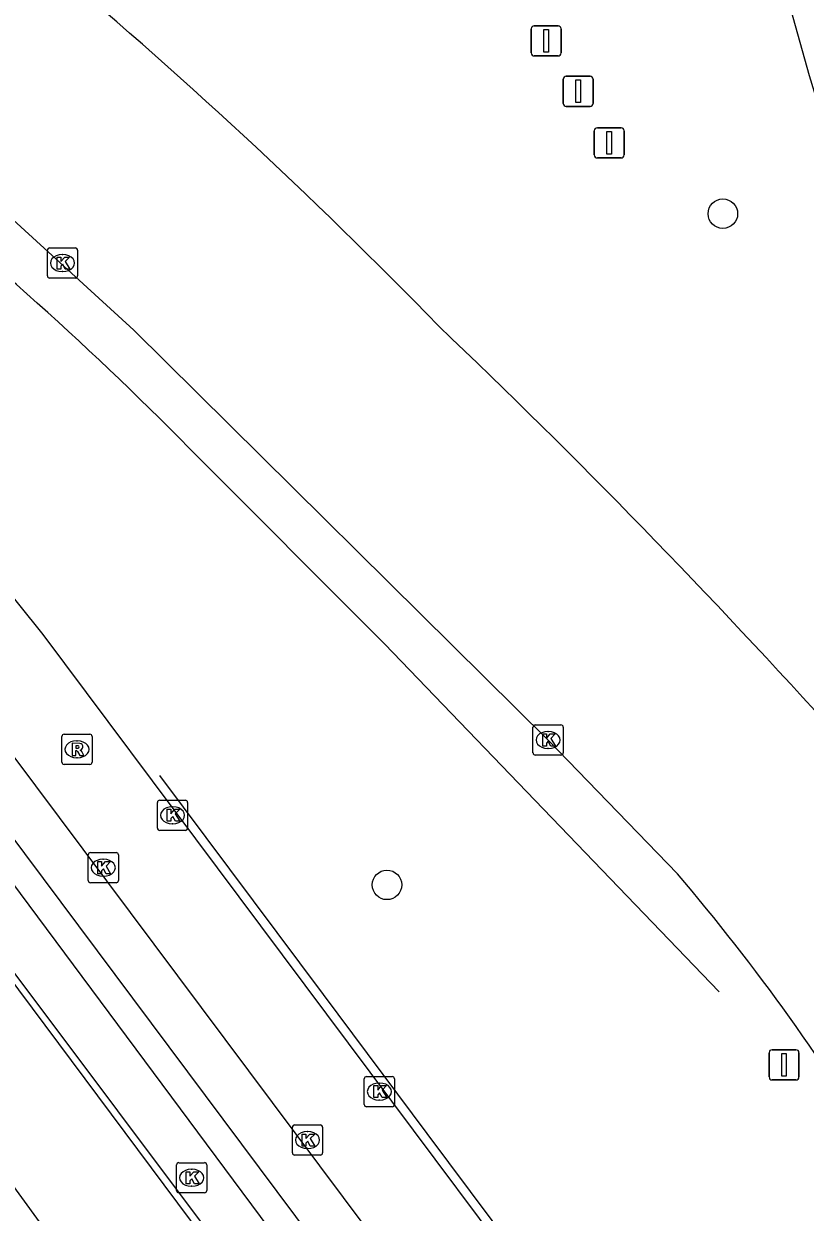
# Model space of a CAD drawing. Extents: x 161477 to 163040, y 383680 to 384868.
# Drawn here: x 162881.12 to 162907.02, y 384123.99 to 384163.4 of the extents above; entities that cross this region are included whole.
import ezdxf

# ---------------------------------------------------------------- set-up
doc = ezdxf.new("R2010")
doc.units = 0
for name, color, linetype in [('IMGEO_Berm_groen', 7, 'Continuous'), ('IMGEO_Boom', 7, 'Continuous'), ('IMGEO_Damwand', 7, 'Continuous'), ('IMGEO_Fietspad_gesloten', 7, 'Continuous'), ('IMGEO_Greppel_droge_sloot', 7, 'Continuous'), ('IMGEO_Hek', 7, 'Continuous'), ('IMGEO_Kolk', 7, 'Continuous'), ('IMGEO_Rijbaan_regionaal_gesloten', 7, 'Continuous'), ('IMGEO_Rioolput', 7, 'Continuous'), ('IMGEO_Verkeersbordpaal', 7, 'Continuous'), ('IMGEO_Vlaggenmast', 7, 'Continuous'), ('IMGEO_Voetpad_open', 7, 'Continuous')]:
    doc.layers.add(name, color=color, linetype=linetype)

msp = doc.modelspace()

# ---------------------------------------------------------------- linework, layer by layer
at = {"layer": 'IMGEO_Berm_groen'}
for points in [[(162905.075, 384098.982), (162873.063, 384141.95), (162869.641, 384145.516), (162866.447, 384148.545), (162861.93, 384152.448), (162861.019, 384154.754), (162861.21, 384155.099)], [(162852.254, 384152.905), (162859.064, 384148.322), (162861.519, 384146.513), (162867.609, 384141.183), (162873.086, 384135.255), (162876.02, 384131.389), (162904.482, 384092.204), (162906.049, 384090.74), (162911.015, 384086.099), (162945.826, 384034.431), (162947.978, 384036.222)]]:
    msp.add_lwpolyline(points, dxfattribs=at)
at = {"layer": 'IMGEO_Boom'}
for centre in [(162904.296, 384157.104), (162893.161, 384134.845)]:
    msp.add_circle(centre, 0.489, dxfattribs=at)
at = {"layer": 'IMGEO_Damwand'}
msp.add_lwpolyline([(162912.498, 384102.495), (162908.856, 384107.373), (162905.715, 384111.58), (162902.34, 384116.101), (162898.087, 384121.796), (162894.497, 384126.604), (162891.054, 384131.215), (162885.633, 384138.476)], dxfattribs=at)
at = {"layer": 'IMGEO_Fietspad_gesloten'}
for points in [[(162936.676, 384069.611), (162881.766, 384143.154), (162879.249, 384146.276), (162877.908, 384147.651)], [(162954.425, 384040.799), (162937.22, 384063.568), (162878.377, 384142.332)]]:
    msp.add_lwpolyline(points, dxfattribs=at)
at = {"layer": 'IMGEO_Greppel_droge_sloot'}
for points in [[(162906.331, 384100.164), (162902.514, 384105.609), (162878.641, 384137.748)], [(162877.219, 384136.709), (162905.206, 384099.337)]]:
    msp.add_lwpolyline(points, dxfattribs=at)
at = {"layer": 'IMGEO_Hek'}
msp.add_lwpolyline([(162886.61, 384149.332), (162893.081, 384142.84), (162904.169, 384131.304)], dxfattribs=at)
msp.add_arc((162805.337, 384069.191), 114.14, 44.59828, 52.0545, dxfattribs=at)
at = {"layer": 'IMGEO_Kolk'}
for p, q in [((162881.907, 384155.041), (162881.907, 384155.893)), ((162881.982, 384155.967), (162882.834, 384155.967)), ((162882.395, 384155.747), (162882.42, 384155.747)), ((162882.908, 384155.893), (162882.908, 384155.041)), ((162882.834, 384154.967), (162881.982, 384154.967)), ((162882.418, 384155.187), (162882.393, 384155.187)), ((162898.002, 384139.224), (162898.002, 384140.076)), ((162898.077, 384140.15), (162898.929, 384140.15)), ((162898.49, 384139.93), (162898.515, 384139.93)), ((162899.003, 384140.076), (162899.003, 384139.224)), ((162898.929, 384139.15), (162898.077, 384139.15)), ((162898.513, 384139.37), (162898.488, 384139.37)), ((162885.555, 384136.728), (162885.555, 384137.58)), ((162885.63, 384137.654), (162886.482, 384137.654)), ((162886.556, 384137.58), (162886.556, 384136.728)), ((162886.043, 384137.434), (162886.068, 384137.434)), ((162886.066, 384136.874), (162886.041, 384136.874)), ((162886.482, 384136.654), (162885.63, 384136.654)), ((162883.333, 384135.916), (162884.185, 384135.916)), ((162883.258, 384134.99), (162883.258, 384135.842)), ((162883.746, 384135.696), (162883.771, 384135.696)), ((162884.259, 384135.842), (162884.259, 384134.99)), ((162883.769, 384135.136), (162883.744, 384135.136)), ((162884.185, 384134.916), (162883.333, 384134.916)), ((162892.411, 384127.564), (162892.411, 384128.416)), ((162892.486, 384128.49), (162893.338, 384128.49)), ((162893.412, 384128.416), (162893.412, 384127.564)), ((162892.899, 384128.27), (162892.924, 384128.27)), ((162892.922, 384127.71), (162892.897, 384127.71)), ((162893.338, 384127.49), (162892.486, 384127.49)), ((162890.103, 384126.883), (162890.955, 384126.883)), ((162890.028, 384125.957), (162890.028, 384126.809)), ((162890.516, 384126.663), (162890.541, 384126.663)), ((162891.029, 384126.809), (162891.029, 384125.957)), ((162890.539, 384126.103), (162890.514, 384126.103)), ((162886.264, 384125.633), (162887.116, 384125.633)), ((162890.955, 384125.883), (162890.103, 384125.883)), ((162886.189, 384124.707), (162886.189, 384125.559)), ((162886.677, 384125.413), (162886.702, 384125.413)), ((162887.19, 384125.559), (162887.19, 384124.707)), ((162886.7, 384124.853), (162886.675, 384124.853)), ((162887.116, 384124.633), (162886.264, 384124.633))]:
    msp.add_line(p, q, dxfattribs=at)
for points in [[(162881.907, 384155.041), (162881.907, 384155.893)], [(162881.982, 384155.967), (162882.834, 384155.967)], [(162882.228, 384155.667), (162882.351, 384155.667), (162882.351, 384155.516), (162882.481, 384155.667), (162882.645, 384155.667), (162882.499, 384155.516), (162882.652, 384155.267), (162882.5, 384155.267), (162882.415, 384155.431), (162882.351, 384155.364), (162882.351, 384155.267), (162882.228, 384155.267), (162882.228, 384155.667)], [(162882.908, 384155.893), (162882.908, 384155.041)], [(162882.834, 384154.967), (162881.982, 384154.967)], [(162898.002, 384139.224), (162898.002, 384140.076)], [(162898.077, 384140.15), (162898.929, 384140.15)], [(162898.323, 384139.85), (162898.446, 384139.85), (162898.446, 384139.699), (162898.576, 384139.85), (162898.74, 384139.85), (162898.594, 384139.699), (162898.747, 384139.45), (162898.595, 384139.45), (162898.51, 384139.614), (162898.446, 384139.547), (162898.446, 384139.45), (162898.323, 384139.45), (162898.323, 384139.85)], [(162899.003, 384140.076), (162899.003, 384139.224)], [(162898.929, 384139.15), (162898.077, 384139.15)], [(162885.555, 384136.728), (162885.555, 384137.58)], [(162885.63, 384137.654), (162886.482, 384137.654)], [(162886.556, 384137.58), (162886.556, 384136.728)], [(162885.876, 384137.354), (162885.999, 384137.354), (162885.999, 384137.203), (162886.129, 384137.354), (162886.293, 384137.354), (162886.147, 384137.203), (162886.3, 384136.954), (162886.148, 384136.954), (162886.063, 384137.118), (162885.999, 384137.051), (162885.999, 384136.954), (162885.876, 384136.954), (162885.876, 384137.354)], [(162886.482, 384136.654), (162885.63, 384136.654)], [(162883.333, 384135.916), (162884.185, 384135.916)], [(162883.258, 384134.99), (162883.258, 384135.842)], [(162883.579, 384135.616), (162883.702, 384135.616), (162883.702, 384135.465), (162883.832, 384135.616), (162883.996, 384135.616), (162883.85, 384135.465), (162884.003, 384135.216), (162883.851, 384135.216), (162883.766, 384135.38), (162883.702, 384135.313), (162883.702, 384135.216), (162883.579, 384135.216), (162883.579, 384135.616)], [(162884.259, 384135.842), (162884.259, 384134.99)], [(162884.185, 384134.916), (162883.333, 384134.916)], [(162892.411, 384127.564), (162892.411, 384128.416)], [(162892.486, 384128.49), (162893.338, 384128.49)], [(162893.412, 384128.416), (162893.412, 384127.564)], [(162892.732, 384128.19), (162892.855, 384128.19), (162892.855, 384128.039), (162892.985, 384128.19), (162893.149, 384128.19), (162893.003, 384128.039), (162893.156, 384127.79), (162893.004, 384127.79), (162892.919, 384127.954), (162892.855, 384127.887), (162892.855, 384127.79), (162892.732, 384127.79), (162892.732, 384128.19)], [(162893.338, 384127.49), (162892.486, 384127.49)], [(162890.103, 384126.883), (162890.955, 384126.883)], [(162890.028, 384125.957), (162890.028, 384126.809)], [(162890.349, 384126.583), (162890.472, 384126.583), (162890.472, 384126.432), (162890.602, 384126.583), (162890.766, 384126.583), (162890.62, 384126.432), (162890.773, 384126.183), (162890.621, 384126.183), (162890.536, 384126.347), (162890.472, 384126.28), (162890.472, 384126.183), (162890.349, 384126.183), (162890.349, 384126.583)], [(162891.029, 384126.809), (162891.029, 384125.957)], [(162886.264, 384125.633), (162887.116, 384125.633)], [(162890.955, 384125.883), (162890.103, 384125.883)], [(162886.189, 384124.707), (162886.189, 384125.559)], [(162886.51, 384125.333), (162886.633, 384125.333), (162886.633, 384125.182), (162886.763, 384125.333), (162886.927, 384125.333), (162886.781, 384125.182), (162886.934, 384124.933), (162886.782, 384124.933), (162886.697, 384125.097), (162886.633, 384125.03), (162886.633, 384124.933), (162886.51, 384124.933), (162886.51, 384125.333)], [(162887.19, 384125.559), (162887.19, 384124.707)], [(162887.116, 384124.633), (162886.264, 384124.633)]]:
    msp.add_lwpolyline(points, dxfattribs=at)
for centre, start, end in [((162881.984, 384155.891), 91.552, 178.448), ((162881.984, 384155.891), 91.552, 178.448), ((162882.832, 384155.891), 1.552, 88.448), ((162882.832, 384155.891), 1.552, 88.448), ((162881.984, 384155.043), 181.552, 268.448), ((162881.984, 384155.043), 181.552, 268.448), ((162882.832, 384155.043), 271.552, 358.448), ((162882.832, 384155.043), 271.552, 358.448), ((162898.079, 384140.074), 91.552, 178.448), ((162898.079, 384140.074), 91.552, 178.448), ((162898.927, 384140.074), 1.552, 88.448), ((162898.927, 384140.074), 1.552, 88.448), ((162898.079, 384139.226), 181.552, 268.448), ((162898.079, 384139.226), 181.552, 268.448), ((162898.927, 384139.226), 271.552, 358.448), ((162898.927, 384139.226), 271.552, 358.448), ((162885.632, 384137.578), 91.552, 178.448), ((162885.632, 384137.578), 91.552, 178.448), ((162886.48, 384137.578), 1.552, 88.448), ((162886.48, 384137.578), 1.552, 88.448), ((162885.632, 384136.73), 181.552, 268.448), ((162885.632, 384136.73), 181.552, 268.448), ((162886.48, 384136.73), 271.552, 358.448), ((162886.48, 384136.73), 271.552, 358.448), ((162883.335, 384135.84), 91.552, 178.448), ((162883.335, 384135.84), 91.552, 178.448), ((162884.183, 384135.84), 1.552, 88.448), ((162884.183, 384135.84), 1.552, 88.448), ((162883.335, 384134.992), 181.552, 268.448), ((162883.335, 384134.992), 181.552, 268.448), ((162884.183, 384134.992), 271.552, 358.448), ((162884.183, 384134.992), 271.552, 358.448), ((162892.488, 384128.414), 91.552, 178.448), ((162892.488, 384128.414), 91.552, 178.448), ((162893.336, 384128.414), 1.552, 88.448), ((162893.336, 384128.414), 1.552, 88.448), ((162892.488, 384127.566), 181.552, 268.448), ((162892.488, 384127.566), 181.552, 268.448), ((162893.336, 384127.566), 271.552, 358.448), ((162893.336, 384127.566), 271.552, 358.448), ((162890.105, 384126.807), 91.552, 178.448), ((162890.105, 384126.807), 91.552, 178.448), ((162890.953, 384126.807), 1.552, 88.448), ((162890.953, 384126.807), 1.552, 88.448), ((162886.266, 384125.557), 91.552, 178.448), ((162886.266, 384125.557), 91.552, 178.448), ((162887.114, 384125.557), 1.552, 88.448), ((162887.114, 384125.557), 1.552, 88.448), ((162890.105, 384125.959), 181.552, 268.448), ((162890.105, 384125.959), 181.552, 268.448), ((162890.953, 384125.959), 271.552, 358.448), ((162890.953, 384125.959), 271.552, 358.448), ((162886.266, 384124.709), 181.552, 268.448), ((162886.266, 384124.709), 181.552, 268.448), ((162887.114, 384124.709), 271.552, 358.448), ((162887.114, 384124.709), 271.552, 358.448)]:
    msp.add_arc(centre, 0.0765, start, end, dxfattribs=at)
for centre, major_axis, ratio, start_param, end_param in [((162882.394, 384155.467), (-0.387, 0.002), 0.722429, 4.712389, 7.853982), ((162882.419, 384155.467), (-0.39, 0.002), 0.717154, 1.570796, 4.712389), ((162898.489, 384139.65), (-0.387, 0.002), 0.722429, 4.712389, 7.853982), ((162898.514, 384139.65), (-0.39, 0.002), 0.717154, 1.570796, 4.712389), ((162886.042, 384137.154), (-0.387, 0.002), 0.722429, 4.712389, 7.853982), ((162886.067, 384137.154), (-0.39, 0.002), 0.717154, 1.570796, 4.712389), ((162883.745, 384135.416), (-0.387, 0.002), 0.722429, 4.712389, 7.853982), ((162883.77, 384135.416), (-0.39, 0.002), 0.717154, 1.570796, 4.712389), ((162892.898, 384127.99), (-0.387, 0.002), 0.722429, 4.712389, 7.853982), ((162892.923, 384127.99), (-0.39, 0.002), 0.717154, 1.570796, 4.712389), ((162890.515, 384126.383), (-0.387, 0.002), 0.722429, 4.712389, 7.853982), ((162890.54, 384126.383), (-0.39, 0.002), 0.717154, 1.570796, 4.712389), ((162886.676, 384125.133), (-0.387, 0.002), 0.722429, 4.712389, 7.853982), ((162886.701, 384125.133), (-0.39, 0.002), 0.717154, 1.570796, 4.712389)]:
    msp.add_ellipse(centre, major_axis=major_axis, ratio=ratio, start_param=start_param, end_param=end_param, dxfattribs=at)
at = {"layer": 'IMGEO_Rijbaan_regionaal_gesloten'}
msp.add_lwpolyline([(162880.243, 384157.38), (162884.77, 384153.245), (162898.503, 384139.65), (162902.789, 384135.215)], dxfattribs=at)
for centre, radius, start, end in [((162770.071, 384032.079), 174.04, 44.18501, 50.1352), ((162985.355, 384184.962), 81.584, 193.75703, 206.62832), ((162719.767, 383969.703), 253.772, 42.06942, 46.3684), ((162847.204, 384088.011), 72.924, 30.8523, 40.33903)]:
    msp.add_arc(centre, radius, start, end, dxfattribs=at)
at = {"layer": 'IMGEO_Rioolput'}
for p, q in [((162882.464, 384139.841), (162883.316, 384139.841)), ((162882.389, 384138.915), (162882.389, 384139.767)), ((162882.877, 384139.621), (162882.902, 384139.621)), ((162883.39, 384139.767), (162883.39, 384138.915)), ((162882.9, 384139.061), (162882.875, 384139.061)), ((162883.316, 384138.841), (162882.464, 384138.841))]:
    msp.add_line(p, q, dxfattribs=at)
for points in [[(162882.464, 384139.841), (162883.316, 384139.841)], [(162882.389, 384138.915), (162882.389, 384139.767)], [(162882.978, 384139.539), (162882.726, 384139.541), (162882.726, 384139.141)], [(162882.904, 384139.46), (162882.85, 384139.46), (162882.85, 384139.379)], [(162883.39, 384139.767), (162883.39, 384138.915)], [(162882.726, 384139.141), (162882.85, 384139.141), (162882.85, 384139.303), (162882.861, 384139.303)], [(162882.85, 384139.379), (162882.902, 384139.379)], [(162882.908, 384139.274), (162882.979, 384139.141), (162883.119, 384139.141), (162883.054, 384139.267)], [(162883.316, 384138.841), (162882.464, 384138.841)]]:
    msp.add_lwpolyline(points, dxfattribs=at)
for centre, radius, start, end in [((162882.466, 384139.765), 0.0765, 91.552, 178.448), ((162882.466, 384139.765), 0.0765, 91.552, 178.448), ((162883.314, 384139.765), 0.0765, 1.552, 88.448), ((162883.314, 384139.765), 0.0765, 1.552, 88.448), ((162882.91, 384139.364), 0.0964, 77.0061, 93.1865), ((162882.924, 384139.421), 0.0378, 276.6634, 79.6772), ((162882.977, 384139.429), 0.109, 350.3612, 89.416), ((162882.86, 384139.25), 0.0533, 26.0293, 88.6989), ((162882.886, 384139.568), 0.19, 274.7715, 282.9687), ((162882.975, 384139.429), 0.112, 277.5842, 350.9817), ((162882.959, 384139.214), 0.108, 29.5134, 73.7905), ((162882.466, 384138.917), 0.0765, 181.552, 268.448), ((162882.466, 384138.917), 0.0765, 181.552, 268.448), ((162883.314, 384138.917), 0.0765, 271.552, 358.448), ((162883.314, 384138.917), 0.0765, 271.552, 358.448)]:
    msp.add_arc(centre, radius, start, end, dxfattribs=at)
for centre, major_axis, ratio, start_param, end_param in [((162882.876, 384139.341), (-0.387, 0.002), 0.722429, 4.712389, 7.853982), ((162882.901, 384139.341), (-0.39, 0.002), 0.717154, 1.570796, 4.712389)]:
    msp.add_ellipse(centre, major_axis=major_axis, ratio=ratio, start_param=start_param, end_param=end_param, dxfattribs=at)
at = {"layer": 'IMGEO_Verkeersbordpaal'}
for p, q in [((162905.828, 384128.477), (162905.828, 384129.277)), ((162905.828, 384129.277), (162905.828, 384128.477)), ((162905.928, 384129.377), (162906.718, 384129.377)), ((162906.718, 384129.377), (162905.928, 384129.377)), ((162906.818, 384129.277), (162906.818, 384128.477)), ((162906.818, 384128.477), (162906.818, 384129.277)), ((162906.718, 384128.377), (162905.928, 384128.377)), ((162905.928, 384128.377), (162906.718, 384128.377))]:
    msp.add_line(p, q, dxfattribs=at)
msp.add_lwpolyline([(162906.248, 384129.252), (162906.398, 384129.252), (162906.398, 384128.502), (162906.248, 384128.502), (162906.248, 384129.252)], dxfattribs=at)
for centre, start, end in [((162905.928, 384129.277), 90, 180), ((162905.928, 384129.277), 90, 180), ((162906.718, 384129.277), 0, 90), ((162906.718, 384129.277), 360, 90), ((162905.928, 384128.477), 180, 270), ((162905.928, 384128.477), 180, 270), ((162906.718, 384128.477), 270, 0), ((162906.718, 384128.477), 270, 0)]:
    msp.add_arc(centre, 0.1, start, end, dxfattribs=at)
at = {"layer": 'IMGEO_Vlaggenmast'}
for p, q in [((162897.942, 384162.436), (162897.942, 384163.236)), ((162897.942, 384163.236), (162897.942, 384162.436)), ((162898.042, 384163.336), (162898.832, 384163.336)), ((162898.832, 384163.336), (162898.042, 384163.336)), ((162898.932, 384163.236), (162898.932, 384162.436)), ((162898.932, 384162.436), (162898.932, 384163.236)), ((162898.832, 384162.336), (162898.042, 384162.336)), ((162898.042, 384162.336), (162898.832, 384162.336)), ((162899.006, 384160.764), (162899.006, 384161.564)), ((162899.006, 384161.564), (162899.006, 384160.764)), ((162899.106, 384161.664), (162899.896, 384161.664)), ((162899.896, 384161.664), (162899.106, 384161.664)), ((162899.996, 384161.564), (162899.996, 384160.764)), ((162899.996, 384160.764), (162899.996, 384161.564)), ((162899.896, 384160.664), (162899.106, 384160.664)), ((162899.106, 384160.664), (162899.896, 384160.664)), ((162900.135, 384159.954), (162900.925, 384159.954)), ((162900.925, 384159.954), (162900.135, 384159.954)), ((162900.035, 384159.054), (162900.035, 384159.854)), ((162900.035, 384159.854), (162900.035, 384159.054)), ((162901.025, 384159.854), (162901.025, 384159.054)), ((162901.025, 384159.054), (162901.025, 384159.854)), ((162900.925, 384158.954), (162900.135, 384158.954)), ((162900.135, 384158.954), (162900.925, 384158.954))]:
    msp.add_line(p, q, dxfattribs=at)
for points in [[(162898.362, 384163.211), (162898.512, 384163.211), (162898.512, 384162.461), (162898.362, 384162.461), (162898.362, 384163.211)], [(162899.426, 384161.539), (162899.576, 384161.539), (162899.576, 384160.789), (162899.426, 384160.789), (162899.426, 384161.539)], [(162900.455, 384159.829), (162900.605, 384159.829), (162900.605, 384159.079), (162900.455, 384159.079), (162900.455, 384159.829)]]:
    msp.add_lwpolyline(points, dxfattribs=at)
for centre, start, end in [((162898.042, 384163.236), 90, 180), ((162898.042, 384163.236), 90, 180), ((162898.832, 384163.236), 0, 90), ((162898.832, 384163.236), 360, 90), ((162898.042, 384162.436), 180, 270), ((162898.042, 384162.436), 180, 270), ((162898.832, 384162.436), 270, 0), ((162898.832, 384162.436), 270, 0), ((162899.106, 384161.564), 90, 180), ((162899.106, 384161.564), 90, 180), ((162899.896, 384161.564), 0, 90), ((162899.896, 384161.564), 360, 90), ((162899.106, 384160.764), 180, 270), ((162899.106, 384160.764), 180, 270), ((162899.896, 384160.764), 270, 0), ((162899.896, 384160.764), 270, 0), ((162900.135, 384159.854), 90, 180), ((162900.135, 384159.854), 90, 180), ((162900.925, 384159.854), 0, 90), ((162900.925, 384159.854), 360, 90), ((162900.135, 384159.054), 180, 270), ((162900.135, 384159.054), 180, 270), ((162900.925, 384159.054), 270, 0), ((162900.925, 384159.054), 270, 0)]:
    msp.add_arc(centre, 0.1, start, end, dxfattribs=at)
at = {"layer": 'IMGEO_Voetpad_open'}
msp.add_lwpolyline([(162879.349, 384138.29), (162909.262, 384098.201), (162910.416, 384096.403), (162911.211, 384094.666), (162911.778, 384093.171)], dxfattribs=at)

doc.saveas('drawing.dxf')
